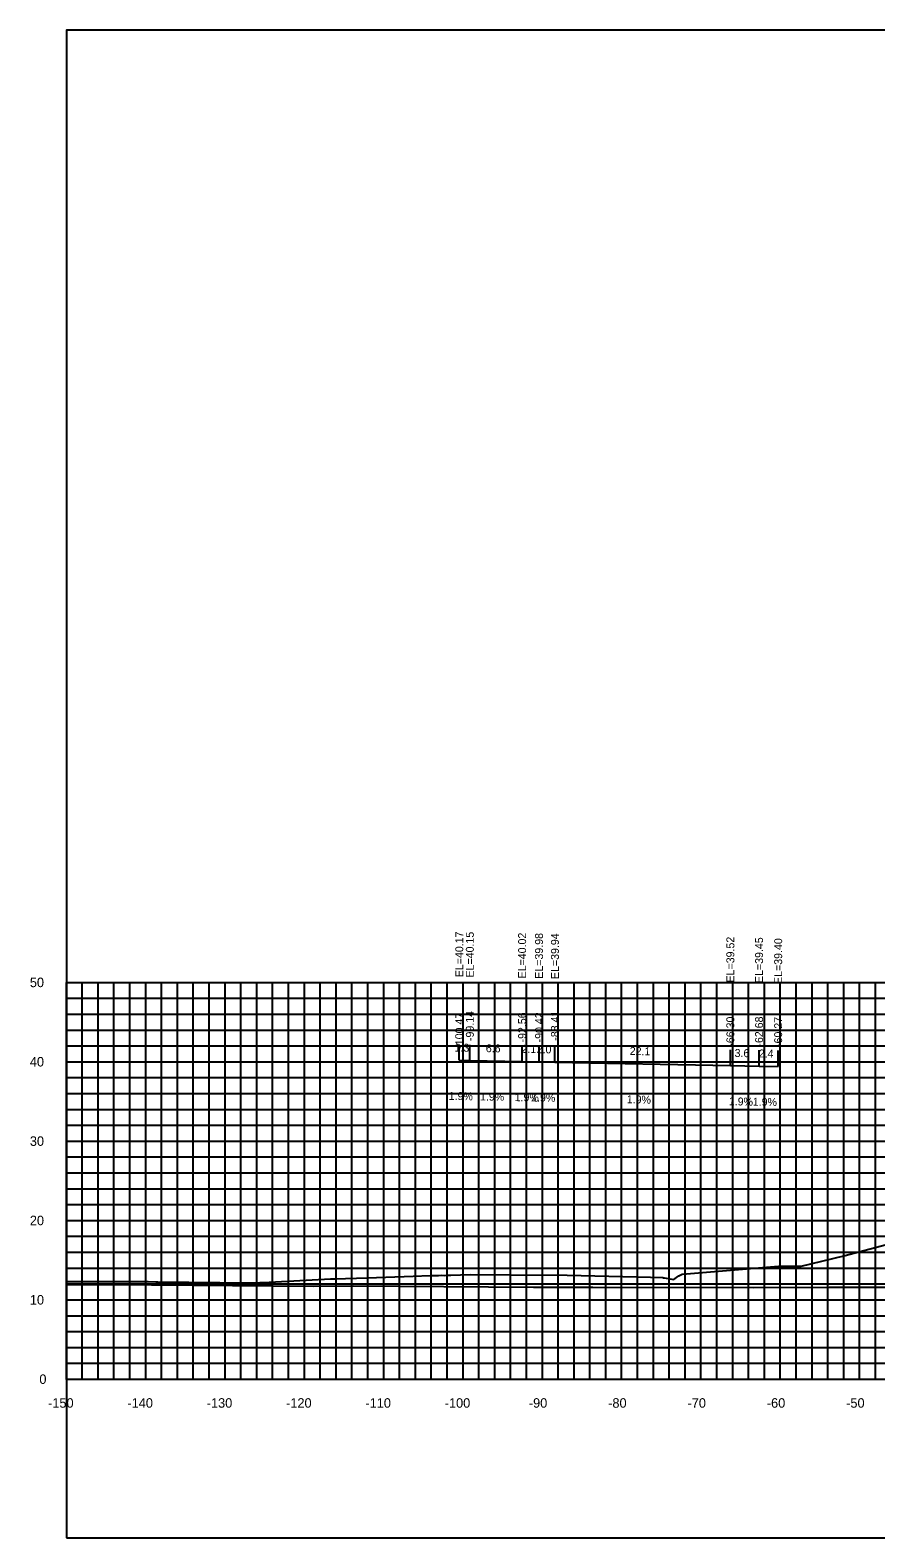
# Model space of a CAD drawing. Extents: x 1800880 to 1818864, y 245271 to 250560.
# Drawn here: x 1815589.7 to 1815696.3, y 246911.1 to 247101.1 of the extents above; entities that cross this region are included whole.
import ezdxf

# ---------------------------------------------------------------- set-up
doc = ezdxf.new("R2010")
doc.units = 0
for name, color, linetype in [('33', 7, 'Continuous'), ('ANNO-TXT', 7, 'Continuous'), ('CL-CNST', 7, 'Continuous'), ('DESIGN - DRAINAGE - Bridges', 7, 'Continuous'), ('Level 37', 7, 'Continuous'), ('Level 46', 7, 'Continuous'), ('Level 62', 7, 'Continuous'), ('SHT-BDR', 7, 'Continuous')]:
    doc.layers.add(name, color=color, linetype=linetype)

msp = doc.modelspace()

# ---------------------------------------------------------------- linework, layer by layer
at = {"layer": 'CL-CNST'}
msp.add_lwpolyline([(1815594.27, 246943.36), (1815596.06, 246943.36), (1815601.12, 246943.35), (1815604.24, 246943.34), (1815604.58, 246943.34), (1815605.55, 246943.31), (1815605.8, 246943.31), (1815617.51, 246943.18), (1815617.51, 246943.18), (1815617.54, 246943.18), (1815617.55, 246943.18), (1815618.65, 246943.24), (1815618.69, 246943.24), (1815619.09, 246943.24), (1815627.58, 246943.69), (1815628.07, 246943.69), (1815628.08, 246943.69), (1815628.1, 246943.69), (1815628.22, 246943.69), (1815629.45, 246943.72), (1815632.25, 246943.81), (1815637.97, 246944.02), (1815640.12, 246944.1), (1815640.39, 246944.11), (1815640.89, 246944.12), (1815641.01, 246944.12), (1815641.02, 246944.12), (1815641.2, 246944.13), (1815641.57, 246944.14), (1815641.89, 246944.13), (1815642.25, 246944.14), (1815642.75, 246944.16), (1815645.17, 246944.22), (1815650.36, 246944.19), (1815657.4, 246944.14), (1815667.89, 246943.9), (1815669.41, 246943.86), (1815669.48, 246943.85), (1815669.55, 246943.84), (1815669.61, 246943.84), (1815670.84, 246943.62), (1815671.19, 246943.88), (1815671.48, 246944.08), (1815671.88, 246944.28), (1815671.92, 246944.28), (1815684.02, 246945.28), (1815686.55, 246945.29), (1815686.9, 246945.29), (1815692.26, 246946.61), (1815702.86, 246949.4)], dxfattribs=at)
at = {"layer": 'DESIGN - DRAINAGE - Bridges'}
for p, q in [((1815594.21, 246981.05), (1815594.27, 246981.05)), ((1815594.27, 246931.05), (1815594.27, 246981.05)), ((1815594.21, 246971.05), (1815594.27, 246971.05)), ((1815594.21, 246961.05), (1815594.27, 246961.05)), ((1815594.21, 246951.05), (1815594.27, 246951.05)), ((1815594.21, 246941.05), (1815594.27, 246941.05)), ((1815594.21, 246931.05), (1815594.27, 246931.05)), ((1815594.27, 246931.05), (1815894.27, 246931.05)), ((1815594.27, 246930.99), (1815594.27, 246931.05)), ((1815604.27, 246930.99), (1815604.27, 246931.05)), ((1815614.27, 246930.99), (1815614.27, 246931.05)), ((1815624.27, 246930.99), (1815624.27, 246931.05)), ((1815634.27, 246930.99), (1815634.27, 246931.05)), ((1815644.27, 246930.99), (1815644.27, 246931.05)), ((1815654.27, 246930.99), (1815654.27, 246931.05)), ((1815664.27, 246930.99), (1815664.27, 246931.05)), ((1815674.27, 246930.99), (1815674.27, 246931.05)), ((1815684.27, 246930.99), (1815684.27, 246931.05)), ((1815694.27, 246930.99), (1815694.27, 246931.05))]:
    msp.add_line(p, q, dxfattribs=at)
at = {"layer": 'Level 37'}
for p, q in [((1815643.8, 246971.23), (1815643.8, 246973.23)), ((1815645.13, 246971.2), (1815645.13, 246973.2)), ((1815651.72, 246971.07), (1815651.72, 246973.07)), ((1815653.85, 246971.03), (1815653.85, 246973.03)), ((1815655.86, 246971), (1815655.86, 246973)), ((1815677.97, 246970.57), (1815677.97, 246972.57)), ((1815681.59, 246970.5), (1815681.59, 246972.5)), ((1815684, 246970.46), (1815684, 246972.46))]:
    msp.add_line(p, q, dxfattribs=at)
msp.add_lwpolyline([(1815594.27, 246911.05), (1815894.27, 246911.05), (1815894.27, 247101.05), (1815594.27, 247101.05)], close=True, dxfattribs=at)
at = {"layer": 'Level 46'}
for p, q in [((1815594.27, 246981.05), (1815894.27, 246981.05)), ((1815594.27, 246931.05), (1815594.27, 246981.05)), ((1815596.27, 246931.05), (1815596.27, 246981.05)), ((1815598.27, 246931.05), (1815598.27, 246981.05)), ((1815600.27, 246931.05), (1815600.27, 246981.05)), ((1815602.27, 246931.05), (1815602.27, 246981.05)), ((1815604.27, 246931.05), (1815604.27, 246981.05)), ((1815606.27, 246931.05), (1815606.27, 246981.05)), ((1815608.27, 246931.05), (1815608.27, 246981.05)), ((1815610.27, 246931.05), (1815610.27, 246981.05)), ((1815612.27, 246931.05), (1815612.27, 246981.05)), ((1815614.27, 246931.05), (1815614.27, 246981.05)), ((1815616.27, 246931.05), (1815616.27, 246981.05)), ((1815618.27, 246931.05), (1815618.27, 246981.05)), ((1815620.27, 246931.05), (1815620.27, 246981.05)), ((1815622.27, 246931.05), (1815622.27, 246981.05)), ((1815624.27, 246931.05), (1815624.27, 246981.05)), ((1815626.27, 246931.05), (1815626.27, 246981.05)), ((1815628.27, 246931.05), (1815628.27, 246981.05)), ((1815630.27, 246931.05), (1815630.27, 246981.05)), ((1815632.27, 246931.05), (1815632.27, 246981.05)), ((1815634.27, 246931.05), (1815634.27, 246981.05)), ((1815636.27, 246931.05), (1815636.27, 246981.05)), ((1815638.27, 246931.05), (1815638.27, 246981.05)), ((1815640.27, 246931.05), (1815640.27, 246981.05)), ((1815642.27, 246931.05), (1815642.27, 246981.05)), ((1815644.27, 246931.05), (1815644.27, 246981.05)), ((1815646.27, 246931.05), (1815646.27, 246981.05)), ((1815648.27, 246931.05), (1815648.27, 246981.05)), ((1815650.27, 246931.05), (1815650.27, 246981.05)), ((1815652.27, 246931.05), (1815652.27, 246981.05)), ((1815654.27, 246931.05), (1815654.27, 246981.05)), ((1815656.27, 246931.05), (1815656.27, 246981.05)), ((1815658.27, 246931.05), (1815658.27, 246981.05)), ((1815660.27, 246931.05), (1815660.27, 246981.05)), ((1815662.27, 246931.05), (1815662.27, 246981.05)), ((1815664.27, 246931.05), (1815664.27, 246981.05)), ((1815666.27, 246931.05), (1815666.27, 246981.05)), ((1815668.27, 246931.05), (1815668.27, 246981.05)), ((1815670.27, 246931.05), (1815670.27, 246981.05)), ((1815672.27, 246931.05), (1815672.27, 246981.05)), ((1815674.27, 246931.05), (1815674.27, 246981.05)), ((1815676.27, 246931.05), (1815676.27, 246981.05)), ((1815678.27, 246931.05), (1815678.27, 246981.05)), ((1815680.27, 246931.05), (1815680.27, 246981.05)), ((1815682.27, 246931.05), (1815682.27, 246981.05)), ((1815684.27, 246931.05), (1815684.27, 246981.05)), ((1815686.27, 246931.05), (1815686.27, 246981.05)), ((1815688.27, 246931.05), (1815688.27, 246981.05)), ((1815690.27, 246931.05), (1815690.27, 246981.05)), ((1815692.27, 246931.05), (1815692.27, 246981.05)), ((1815694.27, 246931.05), (1815694.27, 246981.05)), ((1815696.27, 246931.05), (1815696.27, 246981.05)), ((1815594.27, 246979.05), (1815894.27, 246979.05)), ((1815594.27, 246977.05), (1815894.27, 246977.05)), ((1815594.27, 246975.05), (1815894.27, 246975.05)), ((1815594.27, 246973.05), (1815894.27, 246973.05)), ((1815594.27, 246971.05), (1815894.27, 246971.05)), ((1815594.27, 246969.05), (1815894.27, 246969.05)), ((1815594.27, 246967.05), (1815894.27, 246967.05)), ((1815594.27, 246965.05), (1815894.27, 246965.05)), ((1815594.27, 246963.05), (1815894.27, 246963.05)), ((1815594.27, 246961.05), (1815894.27, 246961.05)), ((1815594.27, 246959.05), (1815894.27, 246959.05)), ((1815594.27, 246957.05), (1815894.27, 246957.05)), ((1815594.27, 246955.05), (1815894.27, 246955.05)), ((1815594.27, 246953.05), (1815894.27, 246953.05)), ((1815594.27, 246951.05), (1815894.27, 246951.05)), ((1815594.27, 246949.05), (1815894.27, 246949.05)), ((1815594.27, 246947.05), (1815894.27, 246947.05)), ((1815594.27, 246945.05), (1815894.27, 246945.05)), ((1815594.27, 246943.05), (1815894.27, 246943.05)), ((1815594.27, 246941.05), (1815894.27, 246941.05)), ((1815594.27, 246939.05), (1815894.27, 246939.05)), ((1815594.27, 246937.05), (1815894.27, 246937.05)), ((1815594.27, 246935.05), (1815894.27, 246935.05)), ((1815594.27, 246933.05), (1815894.27, 246933.05)), ((1815594.27, 246931.05), (1815894.27, 246931.05))]:
    msp.add_line(p, q, dxfattribs=at)
at = {"layer": 'Level 62'}
for points in [[(1815643.8, 246971.23), (1815645.13, 246971.2), (1815651.72, 246971.07), (1815653.85, 246971.03), (1815655.86, 246971), (1815677.97, 246970.57), (1815681.59, 246970.5), (1815684, 246970.46)], [(1815594.27, 246942.98), (1815597.66, 246942.96), (1815599.93, 246942.96), (1815625.41, 246942.78), (1815630.5, 246942.79), (1815653.17, 246942.63), (1815660.63, 246942.65), (1815680.92, 246942.59), (1815690.41, 246942.64), (1815708.68, 246942.66), (1815719.91, 246942.72), (1815736.44, 246942.43), (1815749.19, 246942.51), (1815764.19, 246942.67), (1815778.02, 246942.58), (1815791.95, 246942.66), (1815805.55, 246942.89), (1815819.7, 246942.98), (1815833.04, 246942.61), (1815847.46, 246942.71), (1815866.86, 246942.03), (1815875.21, 246942.09), (1815894.27, 246942.09)]]:
    msp.add_lwpolyline(points, dxfattribs=at)

# ---------------------------------------------------------------- texts
for s, p in [('-150', (1815591.97, 246927.45)), ('-140', (1815601.97, 246927.45)), ('-130', (1815611.97, 246927.45)), ('-120', (1815621.97, 246927.45)), ('-110', (1815631.97, 246927.45)), ('-100', (1815641.97, 246927.45)), ('-90', (1815652.57, 246927.45)), ('-80', (1815662.57, 246927.45)), ('-70', (1815672.57, 246927.45)), ('-60', (1815682.57, 246927.45)), ('-50', (1815692.57, 246927.45))]:
    msp.add_text(s, height=1.2).set_placement(p)
at = {"layer": '33'}
for s, p in [('50', (1815589.67, 246980.45)), ('40', (1815589.67, 246970.45)), ('30', (1815589.67, 246960.45)), ('20', (1815589.67, 246950.45)), ('10', (1815589.67, 246940.45)), ('0', (1815590.87, 246930.45))]:
    msp.add_text(s, height=1.2, dxfattribs=at).set_placement(p)
at = {"layer": 'ANNO-TXT'}
for s, rotation, p in [('1.3', 358.9052, (1815643.2, 246972.34)), ('6.6', 358.9052, (1815647.14, 246972.26)), ('2.1', 358.9008, (1815651.65, 246972.18)), ('2.0', 358.9008, (1815653.55, 246972.14)), ('22.1', 358.9008, (1815665.28, 246971.91)), ('3.6', 358.9008, (1815678.5, 246971.66)), ('2.4', 358.9008, (1815681.54, 246971.6)), ('1.9%', 358.9052, (1815642.46, 246966.25)), ('1.9%', 358.9052, (1815646.41, 246966.18)), ('1.9%', 358.9008, (1815650.77, 246966.09)), ('1.9%', 358.9008, (1815652.85, 246966.05)), ('1.9%', 358.9008, (1815664.91, 246965.82)), ('1.9%', 358.9008, (1815677.77, 246965.57)), ('1.9%', 358.9008, (1815680.79, 246965.52))]:
    msp.add_text(s, height=1, rotation=rotation, dxfattribs=at).set_placement(p)
at = {"layer": 'DESIGN - DRAINAGE - Bridges'}
msp.add_text('-', height=0.0001, dxfattribs=at).set_placement((1815594.27, 246931.05))
at = {"layer": 'SHT-BDR'}
for s, p in [('EL=40.17', (1815644.3, 246981.7)), ('EL=40.15', (1815645.63, 246981.67)), ('EL=40.02', (1815652.22, 246981.55)), ('EL=39.98', (1815654.35, 246981.51)), ('EL=39.94', (1815656.36, 246981.47)), ('EL=39.52', (1815678.47, 246981.04)), ('EL=39.45', (1815682.09, 246980.97)), ('EL=39.40', (1815684.5, 246980.85)), ('-99.14', (1815645.63, 246973.66)), ('-92.56', (1815652.22, 246973.48)), ('-90.42', (1815654.35, 246973.49)), ('-88.41', (1815656.36, 246973.7)), ('-100.47', (1815644.3, 246972.69)), ('-66.30', (1815678.47, 246972.95)), ('-62.68', (1815682.09, 246972.96)), ('-60.27', (1815684.5, 246972.91))]:
    msp.add_text(s, height=1, rotation=90, dxfattribs=at).set_placement(p)

doc.saveas('drawing.dxf')
